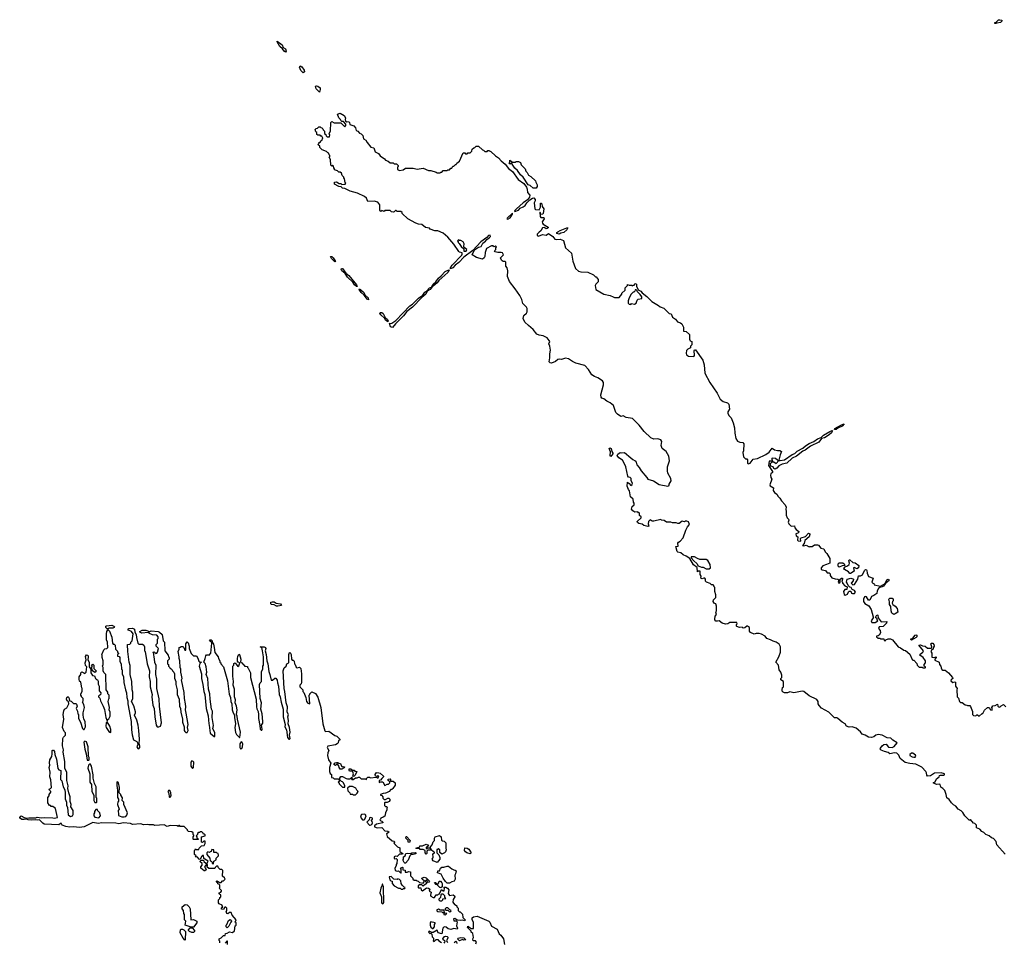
# Model space of a CAD drawing. Extents: x 2029662 to 2246637, y 225654 to 401419.
# Tile 330 of 349: x 2184216 to 2197024, y 311782 to 323783. Entities that reach past the tile are written whole.
import ezdxf

# ---------------------------------------------------------------- set-up
doc = ezdxf.new("R2010")
doc.units = 0

msp = doc.modelspace()

# ---------------------------------------------------------------- linework, layer by layer
at = {"layer": '0CON20XD'}
for points in [[(2196915, 323732), (2196900, 323735), (2196900, 323745), (2196918, 323752), (2196949, 323781), (2196965, 323783), (2196990, 323775), (2196990, 323765), (2196974, 323746), (2196925, 323740), (2196915, 323732)], [(2187675, 323360), (2187655, 323372), (2187636, 323406), (2187600, 323435), (2187563, 323495), (2187564, 323506), (2187630, 323455), (2187642, 323422), (2187674, 323405), (2187684, 323376), (2187675, 323360)], [(2187905, 323092), (2187872, 323122), (2187857, 323165), (2187865, 323182), (2187885, 323172), (2187918, 323128), (2187920, 323105), (2187905, 323092)], [(2188115, 322840), (2188072, 322885), (2188062, 322918), (2188077, 322923), (2188095, 322919), (2188124, 322895), (2188126, 322874), (2188115, 322840)], [(2193982, 315715), (2193935, 315732), (2193913, 315763), (2193865, 315788), (2193835, 315798), (2193795, 315798), (2193771, 315791), (2193723, 315813), (2193711, 315831), (2193710, 315875), (2193685, 315896), (2193674, 315896), (2193647, 315873), (2193625, 315870), (2193615, 315880), (2193578, 315878), (2193545, 315890), (2193540, 315895), (2193540, 315915), (2193550, 315925), (2193545, 315940), (2193455, 315940), (2193427, 315923), (2193395, 315920), (2193352, 315932), (2193315, 315962), (2193295, 315957), (2193271, 315961), (2193260, 315975), (2193260, 315985), (2193262, 316025), (2193278, 316045), (2193272, 316075), (2193280, 316095), (2193278, 316155), (2193270, 316185), (2193255, 316190), (2193238, 316215), (2193240, 316235), (2193270, 316265), (2193272, 316275), (2193272, 316302), (2193258, 316345), (2193260, 316395), (2193250, 316405), (2193250, 316415), (2193235, 316430), (2193215, 316430), (2193198, 316448), (2193150, 316465), (2193138, 316478), (2193138, 316505), (2193128, 316518), (2193115, 316520), (2193095, 316508), (2193075, 316520), (2193080, 316545), (2193068, 316568), (2193068, 316608), (2193045, 316610), (2193032, 316602), (2193028, 316658), (2192981, 316691), (2192933, 316773), (2192885, 316804), (2192845, 316820), (2192815, 316849), (2192777, 316857), (2192767, 316867), (2192751, 316929), (2192780, 316935), (2192778, 316975), (2192784, 316986), (2192809, 317001), (2192845, 317042), (2192883, 317145), (2192904, 317186), (2192927, 317215), (2192915, 317250), (2192895, 317260), (2192875, 317260), (2192865, 317252), (2192835, 317258), (2192795, 317230), (2192775, 317230), (2192755, 317238), (2192708, 317238), (2192685, 317248), (2192628, 317248), (2192597, 317267), (2192563, 317273), (2192555, 317280), (2192465, 317262), (2192445, 317262), (2192415, 317278), (2192394, 317256), (2192389, 317225), (2192400, 317195), (2192388, 317192), (2192335, 317202), (2192311, 317221), (2192268, 317228), (2192252, 317242), (2192250, 317255), (2192298, 317302), (2192300, 317315), (2192280, 317335), (2192280, 317365), (2192275, 317370), (2192265, 317370), (2192255, 317380), (2192218, 317378), (2192190, 317395), (2192176, 317415), (2192181, 317449), (2192207, 317473), (2192208, 317495), (2192200, 317505), (2192197, 317547), (2192160, 317575), (2192150, 317655), (2192133, 317673), (2192118, 317715), (2192122, 317768), (2192145, 317750), (2192165, 317722), (2192183, 317735), (2192189, 317755), (2192170, 317785), (2192168, 317815), (2192155, 317827), (2192134, 317834), (2192126, 317846), (2192099, 317965), (2192076, 318025), (2192057, 318055), (2192010, 318085), (2191988, 318115), (2191997, 318133), (2192025, 318152), (2192045, 318148), (2192082, 318152), (2192166, 318086), (2192191, 318061), (2192220, 318045), (2192237, 318027), (2192238, 318008), (2192242, 317992), (2192275, 317960), (2192302, 317915), (2192375, 317830), (2192387, 317807), (2192460, 317785), (2192535, 317738), (2192646, 317714), (2192662, 317725), (2192665, 317740), (2192691, 317785), (2192686, 317816), (2192648, 317885), (2192641, 317915), (2192642, 317965), (2192669, 318045), (2192659, 318105), (2192624, 318165), (2192575, 318204), (2192567, 318217), (2192561, 318245), (2192568, 318295), (2192557, 318317), (2192515, 318329), (2192465, 318328), (2192424, 318345), (2192337, 318425), (2192275, 318507), (2192185, 318594), (2192105, 318610), (2192065, 318629), (2192035, 318622), (2191990, 318650), (2191972, 318672), (2191940, 318765), (2191898, 318798), (2191852, 318822), (2191815, 318850), (2191790, 318860), (2191778, 318875), (2191776, 318905), (2191811, 319035), (2191809, 319065), (2191797, 319085), (2191735, 319123), (2191692, 319142), (2191660, 319165), (2191613, 319235), (2191565, 319286), (2191452, 319315), (2191405, 319336), (2191355, 319371), (2191315, 319380), (2191265, 319363), (2191236, 319366), (2191215, 319361), (2191184, 319336), (2191133, 319317), (2191115, 319320), (2191101, 319331), (2191110, 319385), (2191110, 319435), (2191122, 319485), (2191113, 319535), (2191098, 319565), (2191113, 319595), (2191105, 319612), (2191075, 319643), (2191025, 319671), (2190975, 319679), (2190943, 319693), (2190895, 319754), (2190835, 319804), (2190788, 319848), (2190765, 319895), (2190774, 319935), (2190808, 319965), (2190819, 319985), (2190818, 320028), (2190809, 320045), (2190761, 320091), (2190746, 320145), (2190720, 320195), (2190662, 320282), (2190585, 320378), (2190562, 320442), (2190566, 320516), (2190557, 320555), (2190538, 320575), (2190538, 320628), (2190527, 320637), (2190505, 320638), (2190492, 320645), (2190482, 320655), (2190472, 320685), (2190507, 320723), (2190495, 320750), (2190477, 320757), (2190435, 320753), (2190400, 320765), (2190390, 320775), (2190410, 320795), (2190410, 320815), (2190417, 320827), (2190406, 320836), (2190385, 320830), (2190375, 320842), (2190355, 320842), (2190288, 320805), (2190272, 320755), (2190268, 320705), (2190257, 320685), (2190235, 320668), (2190160, 320690), (2190103, 320723), (2190129, 320781), (2190145, 320800), (2190185, 320823), (2190219, 320831), (2190240, 320875), (2190277, 320903), (2190294, 320926), (2190322, 320945), (2190340, 320965), (2190335, 320982), (2190315, 320978), (2190291, 320949), (2190215, 320894), (2190108, 320782), (2189995, 320695), (2189927, 320623), (2189881, 320589), (2189850, 320555), (2189821, 320541), (2189821, 320555), (2189842, 320588), (2189965, 320720), (2189972, 320735), (2189970, 320750), (2189938, 320758), (2189928, 320768), (2189865, 320862), (2189785, 320956), (2189725, 321008), (2189655, 321038), (2189615, 321038), (2189555, 321060), (2189545, 321070), (2189495, 321082), (2189445, 321118), (2189405, 321122), (2189370, 321135), (2189265, 321192), (2189192, 321262), (2189190, 321275), (2189175, 321290), (2189125, 321290), (2189115, 321300), (2189105, 321300), (2189087, 321283), (2189075, 321280), (2189053, 321283), (2189035, 321300), (2188965, 321300), (2188955, 321290), (2188925, 321300), (2188915, 321290), (2188900, 321305), (2188900, 321375), (2188875, 321408), (2188825, 321422), (2188745, 321420), (2188725, 321460), (2188700, 321485), (2188610, 321525), (2188515, 321552), (2188445, 321588), (2188415, 321593), (2188397, 321607), (2188365, 321613), (2188310, 321645), (2188312, 321668), (2188335, 321672), (2188373, 321653), (2188392, 321652), (2188405, 321640), (2188448, 321642), (2188460, 321655), (2188450, 321665), (2188440, 321715), (2188430, 321725), (2188430, 321735), (2188410, 321755), (2188400, 321785), (2188385, 321800), (2188365, 321800), (2188348, 321818), (2188312, 321832), (2188310, 321845), (2188300, 321855), (2188298, 321878), (2188285, 321890), (2188275, 321880), (2188262, 321892), (2188260, 321965), (2188240, 321995), (2188250, 322005), (2188250, 322015), (2188240, 322025), (2188238, 322048), (2188222, 322052), (2188205, 322070), (2188152, 322092), (2188122, 322122), (2188118, 322138), (2188102, 322152), (2188100, 322165), (2188110, 322175), (2188112, 322188), (2188128, 322192), (2188132, 322208), (2188148, 322212), (2188160, 322245), (2188150, 322255), (2188148, 322268), (2188135, 322270), (2188125, 322280), (2188095, 322280), (2188082, 322292), (2188080, 322315), (2188070, 322325), (2188060, 322355), (2188072, 322368), (2188088, 322372), (2188105, 322390), (2188125, 322390), (2188132, 322382), (2188148, 322378), (2188160, 322365), (2188162, 322352), (2188180, 322335), (2188180, 322305), (2188198, 322288), (2188202, 322272), (2188215, 322260), (2188245, 322260), (2188250, 322285), (2188240, 322295), (2188240, 322305), (2188260, 322335), (2188262, 322448), (2188275, 322460), (2188305, 322440), (2188395, 322440), (2188445, 322390), (2188460, 322405), (2188460, 322425), (2188428, 322458), (2188405, 322460), (2188392, 322472), (2188390, 322485), (2188368, 322508), (2188350, 322555), (2188385, 322566), (2188436, 322536), (2188454, 322505), (2188448, 322485), (2188452, 322462), (2188465, 322450), (2188473, 322457), (2188496, 322456), (2188506, 322445), (2188511, 322421), (2188563, 322403), (2188584, 322375), (2188594, 322344), (2188615, 322334), (2188635, 322306), (2188657, 322297), (2188678, 322278), (2188690, 322235), (2188717, 322217), (2188734, 322184), (2188784, 322125), (2188821, 322115), (2188838, 322065), (2188884, 322044), (2188905, 322013), (2188963, 321973), (2188975, 321958), (2189010, 321945), (2189035, 321920), (2189075, 321920), (2189085, 321910), (2189118, 321908), (2189140, 321885), (2189140, 321875), (2189130, 321865), (2189130, 321835), (2189155, 321820), (2189205, 321830), (2189235, 321850), (2189335, 321850), (2189385, 321840), (2189465, 321850), (2189535, 321822), (2189565, 321820), (2189635, 321800), (2189645, 321790), (2189685, 321790), (2189695, 321800), (2189705, 321800), (2189725, 321822), (2189775, 321820), (2189785, 321830), (2189805, 321830), (2189825, 321850), (2189835, 321850), (2189840, 321865), (2189855, 321880), (2189865, 321880), (2189885, 321900), (2189895, 321900), (2189900, 321915), (2189938, 321945), (2189985, 322050), (2190005, 322050), (2190015, 322040), (2190035, 322040), (2190045, 322050), (2190075, 322050), (2190098, 322072), (2190102, 322098)], [(2190102, 322098), (2190122, 322118), (2190138, 322122), (2190152, 322138), (2190185, 322140), (2190235, 322090), (2190248, 322088), (2190265, 322070), (2190295, 322070), (2190305, 322080), (2190325, 322080), (2190332, 322072), (2190345, 322070), (2190404, 322014), (2190445, 321988), (2190478, 321948), (2190532, 321902), (2190575, 321847), (2190628, 321808), (2190700, 321705), (2190773, 321653), (2190808, 321605), (2190819, 321579), (2190820, 321535), (2190850, 321500), (2190848, 321475), (2190820, 321440), (2190765, 321402), (2190678, 321325), (2190653, 321295), (2190655, 321290), (2190705, 321304), (2190725, 321333), (2190765, 321348), (2190792, 321368), (2190811, 321399), (2190851, 321439), (2190885, 321462), (2190904, 321464), (2190922, 321445), (2190922, 321428), (2190907, 321403), (2190916, 321325), (2190926, 321316), (2190975, 321310), (2190992, 321345), (2190992, 321398), (2190998, 321398), (2191007, 321387), (2191010, 321355), (2191032, 321325), (2191027, 321263), (2191015, 321252), (2190995, 321250), (2190985, 321280), (2190980, 321275), (2190984, 321224), (2190995, 321212), (2191035, 321210), (2191038, 321195), (2191012, 321155), (2191017, 321135), (2191025, 321122), (2191088, 321085), (2191090, 321075), (2191078, 321065), (2191065, 321064), (2191039, 321079), (2191015, 321076), (2190996, 321035), (2190971, 321019), (2190948, 320995), (2190946, 320975), (2190965, 320969), (2191015, 320987), (2191065, 320979), (2191095, 321000), (2191152, 320965), (2191175, 320927), (2191204, 320924), (2191245, 320930), (2191289, 320909), (2191317, 320815), (2191393, 320745), (2191413, 320643), (2191445, 320547), (2191485, 320514), (2191515, 320503), (2191605, 320498), (2191680, 320465), (2191705, 320440), (2191715, 320440), (2191740, 320405), (2191740, 320375), (2191710, 320345), (2191703, 320327), (2191710, 320275), (2191815, 320212), (2191897, 320197), (2191935, 320180), (2191955, 320170), (2192015, 320170), (2192050, 320215), (2192050, 320225), (2192090, 320265), (2192090, 320295), (2192120, 320325), (2192122, 320338), (2192145, 320330), (2192175, 320330), (2192185, 320320), (2192195, 320330), (2192208, 320332), (2192222, 320348), (2192235, 320350), (2192240, 320345), (2192240, 320315), (2192260, 320270), (2192295, 320252), (2192311, 320231), (2192375, 320181), (2192439, 320119), (2192527, 320067), (2192545, 320050), (2192595, 320030), (2192665, 319960), (2192688, 319958), (2192708, 319915), (2192748, 319888), (2192773, 319853), (2192812, 319842), (2192829, 319829), (2192852, 319785), (2192852, 319732), (2192887, 319727), (2192927, 319687), (2192928, 319628), (2192937, 319607), (2192960, 319595), (2192960, 319555), (2192940, 319535), (2192940, 319515), (2192905, 319496), (2192891, 319479), (2192884, 319445), (2192889, 319425), (2192915, 319405), (2192985, 319400), (2192992, 319415), (2192988, 319482), (2192992, 319488), (2193005, 319490), (2193100, 319355), (2193120, 319295), (2193130, 319185), (2193193, 319065), (2193288, 318925), (2193328, 318845), (2193365, 318818), (2193425, 318800), (2193442, 318782), (2193450, 318715), (2193428, 318682), (2193428, 318665), (2193442, 318635), (2193470, 318605), (2193497, 318537), (2193512, 318475), (2193518, 318405), (2193532, 318335), (2193555, 318302), (2193585, 318288), (2193622, 318282), (2193637, 318267), (2193630, 318175), (2193622, 318155), (2193630, 318095), (2193655, 318070), (2193675, 318070), (2193685, 318060), (2193683, 318015), (2193690, 318005), (2193716, 318014), (2193755, 318067), (2193815, 318076), (2193922, 318128), (2193963, 318157), (2194005, 318208), (2194035, 318190), (2194075, 318180), (2194105, 318180), (2194127, 318167), (2194108, 318125), (2194090, 318055), (2194090, 318050), (2194108, 318048), (2194165, 318058), (2194262, 318128), (2194299, 318141), (2194330, 318170), (2194405, 318210), (2194439, 318241), (2194485, 318270), (2194545, 318297), (2194595, 318332), (2194643, 318347), (2194673, 318377), (2194755, 318427), (2194785, 318438), (2194790, 318435), (2194775, 318408), (2194745, 318382), (2194685, 318344), (2194646, 318334), (2194611, 318289), (2194504, 318236), (2194435, 318184), (2194401, 318169), (2194319, 318105), (2194262, 318078), (2194196, 318014), (2194135, 318000), (2194091, 317979), (2194065, 317949), (2194045, 317936), (2194027, 317945), (2194016, 317966), (2193987, 317977), (2193978, 318005), (2194005, 318030), (2194025, 318030), (2194055, 318012), (2194090, 318050), (2194072, 318052), (2194047, 318077), (2194005, 318079), (2193998, 318075), (2193998, 318065), (2194008, 318042), (2193965, 318040), (2193962, 318012), (2193958, 317985), (2194008, 317905), (2194008, 317895), (2193987, 317875), (2193982, 317858), (2193985, 317830), (2193998, 317805), (2193973, 317733), (2193980, 317720), (2194020, 317695), (2194015, 317660), (2194034, 317634), (2194065, 317610), (2194081, 317581), (2194105, 317560), (2194124, 317524), (2194174, 317474), (2194187, 317443), (2194180, 317415), (2194188, 317385), (2194188, 317338), (2194200, 317305), (2194217, 317287), (2194220, 317275), (2194212, 317245), (2194220, 317225), (2194253, 317193), (2194295, 317200), (2194300, 317175), (2194315, 317150), (2194350, 317125), (2194350, 317115), (2194340, 317105), (2194310, 317095), (2194315, 317070), (2194340, 317055), (2194333, 317013), (2194343, 317003), (2194375, 317000), (2194372, 317035), (2194380, 317045), (2194438, 317062), (2194475, 317104), (2194494, 317095), (2194496, 317085), (2194485, 317057), (2194431, 317009), (2194419, 316971), (2194400, 316945), (2194415, 316940), (2194448, 316948), (2194485, 316928), (2194495, 316932), (2194525, 316930), (2194555, 316950), (2194595, 316950), (2194605, 316948), (2194635, 316908), (2194675, 316900), (2194692, 316862), (2194715, 316838), (2194753, 316775), (2194752, 316715), (2194712, 316698), (2194662, 316678), (2194640, 316655), (2194642, 316635), (2194656, 316626), (2194697, 316617), (2194718, 316588), (2194745, 316590), (2194760, 316575), (2194760, 316555), (2194780, 316525), (2194825, 316508), (2194860, 316505), (2194870, 316495), (2194862, 316465), (2194873, 316453), (2194890, 316465), (2194890, 316505), (2194905, 316520), (2194918, 316518), (2194920, 316505), (2194910, 316475), (2194920, 316465), (2194920, 316455), (2194950, 316420), (2194980, 316405), (2194977, 316373), (2194951, 316369), (2194934, 316346), (2194942, 316305), (2194955, 316298), (2194985, 316310), (2194995, 316340), (2195005, 316350), (2195028, 316348), (2195038, 316325), (2195049, 316319), (2195075, 316321), (2195086, 316335), (2195075, 316359), (2195045, 316370), (2195030, 316395), (2195015, 316400), (2194992, 316422), (2194980, 316455), (2194970, 316465), (2194980, 316505), (2195027, 316517), (2195055, 316510), (2195060, 316505), (2195058, 316485), (2195033, 316453), (2195055, 316432), (2195075, 316438), (2195117, 316505), (2195125, 316550), (2195155, 316548), (2195180, 316560), (2195205, 316620), (2195218, 316632), (2195229, 316629), (2195237, 316617), (2195238, 316585), (2195255, 316540), (2195318, 316518), (2195300, 316465), (2195312, 316452), (2195325, 316450), (2195332, 316432), (2195415, 316416), (2195472, 316448), (2195495, 316499), (2195515, 316506), (2195521, 316501), (2195520, 316485), (2195510, 316475), (2195480, 316450), (2195452, 316415), (2195435, 316404), (2195405, 316399), (2195386, 316385), (2195370, 316355), (2195365, 316320), (2195327, 316293), (2195295, 316280), (2195275, 316232), (2195255, 316233), (2195230, 316275), (2195215, 316281), (2195204, 316275), (2195190, 316245), (2195193, 316215), (2195210, 316190), (2195260, 316160), (2195293, 316113), (2195318, 316015), (2195318, 316002), (2195292, 315965), (2195301, 315941), (2195345, 315942), (2195380, 315965), (2195370, 315975), (2195368, 315988), (2195350, 316005), (2195365, 316040), (2195377, 316037), (2195382, 316002), (2195422, 315952), (2195497, 315955), (2195492, 315935), (2195450, 315890), (2195394, 315886), (2195389, 315865), (2195408, 315838), (2195413, 315807), (2195394, 315776), (2195382, 315768), (2195362, 315765), (2195362, 315755), (2195385, 315740), (2195405, 315740), (2195415, 315730), (2195455, 315730), (2195462, 315712), (2195475, 315700), (2195482, 315718), (2195515, 315728), (2195545, 315730), (2195570, 315715), (2195644, 315624), (2195674, 315614), (2195715, 315580), (2195737, 315577), (2195795, 315530), (2195825, 315460), (2195835, 315450), (2195845, 315450), (2195888, 315408), (2195890, 315385), (2195915, 315360), (2195955, 315360), (2195965, 315350), (2195995, 315350), (2196000, 315355)], [(2190895, 321590), (2190855, 321626), (2190832, 321635), (2190763, 321735), (2190732, 321765), (2190693, 321823), (2190655, 321850), (2190620, 321905), (2190618, 321918), (2190595, 321902), (2190580, 321915), (2190590, 321925), (2190592, 321958), (2190625, 321930), (2190665, 321930), (2190675, 321940), (2190705, 321940), (2190730, 321925), (2190738, 321895), (2190790, 321845), (2190800, 321815), (2190817, 321797), (2190835, 321760), (2190865, 321742), (2190927, 321687), (2190928, 321668), (2190948, 321635), (2190948, 321612), (2190935, 321592), (2190895, 321590)], [(2190565, 321190), (2190595, 321207), (2190627, 321255), (2190628, 321268), (2190555, 321202), (2190551, 321191), (2190565, 321190)], [(2191235, 320993), (2191202, 321002), (2191204, 321015), (2191215, 321025), (2191245, 321043), (2191335, 321077), (2191346, 321076), (2191335, 321048), (2191296, 321014), (2191255, 321006), (2191235, 320993)], [(2189994, 320774), (2190025, 320774), (2190032, 320792), (2189998, 320818), (2189993, 320835), (2189998, 320868), (2189985, 320892), (2189955, 320910), (2189935, 320910), (2189922, 320918), (2189910, 320905), (2189920, 320895), (2189920, 320885), (2189934, 320874), (2189957, 320835), (2189994, 320804), (2189994, 320774)], [(2188315, 320634), (2188272, 320675), (2188257, 320705), (2188275, 320703), (2188294, 320685), (2188321, 320645), (2188322, 320638), (2188315, 320634)], [(2188595, 320311), (2188569, 320335), (2188549, 320369), (2188481, 320435), (2188451, 320481), (2188405, 320517), (2188397, 320535), (2188402, 320548), (2188415, 320545), (2188458, 320488), (2188496, 320456), (2188595, 320335), (2188605, 320312), (2188595, 320311)], [(2189065, 319781), (2189038, 319788), (2189024, 319836), (2189031, 319831), (2189055, 319834), (2189109, 319871), (2189291, 320059), (2189327, 320083), (2189405, 320161), (2189459, 320201), (2189485, 320240), (2189513, 320257), (2189546, 320295), (2189574, 320306), (2189594, 320345), (2189627, 320373), (2189665, 320421), (2189700, 320450), (2189752, 320508), (2189798, 320528), (2189804, 320525), (2189787, 320495), (2189669, 320391), (2189645, 320360), (2189595, 320315), (2189580, 320310), (2189555, 320275), (2189518, 320252), (2189498, 320215), (2189445, 320170), (2189326, 320044), (2189251, 319989), (2189209, 319931), (2189103, 319827), (2189065, 319781)], [(2188755, 320140), (2188735, 320150), (2188698, 320198), (2188656, 320235), (2188631, 320275), (2188635, 320283), (2188655, 320271), (2188688, 320238), (2188710, 320200), (2188747, 320167), (2188755, 320140)], [(2192165, 320080), (2192175, 320090), (2192215, 320082), (2192236, 320095), (2192249, 320135), (2192261, 320149), (2192310, 320155), (2192307, 320177), (2192285, 320210), (2192252, 320242), (2192248, 320258), (2192235, 320270), (2192222, 320268), (2192218, 320252), (2192205, 320240), (2192195, 320240), (2192170, 320215), (2192143, 320167), (2192130, 320125), (2192130, 320095), (2192142, 320082), (2192165, 320080)], [(2189005, 319854), (2188974, 319874), (2188960, 319900), (2188913, 319945), (2188902, 319965), (2188906, 319974), (2188925, 319975), (2188943, 319963), (2188970, 319910), (2189001, 319885), (2189009, 319865), (2189005, 319854)], [(2194813, 318453), (2194821, 318465), (2194905, 318515), (2194940, 318525), (2194913, 318495), (2194859, 318471), (2194835, 318453), (2194813, 318453)], [(2191905, 318102), (2191898, 318115), (2191901, 318161), (2191884, 318205), (2191895, 318213), (2191909, 318205), (2191917, 318165), (2191932, 318145), (2191932, 318135), (2191905, 318102)], [(2193185, 316640), (2193200, 316655), (2193197, 316695), (2193165, 316750), (2193145, 316760), (2193065, 316762), (2193033, 316773), (2192995, 316798), (2192952, 316798), (2192950, 316785), (2192983, 316743), (2193025, 316710), (2193040, 316680), (2193083, 316663), (2193105, 316662), (2193145, 316640), (2193185, 316640)], [(2195025, 316580), (2195015, 316580), (2194995, 316602), (2194945, 316630), (2194938, 316645), (2194952, 316668), (2194985, 316677), (2195004, 316696), (2195009, 316715), (2195000, 316745), (2195005, 316758), (2195016, 316756), (2195055, 316722), (2195085, 316718), (2195130, 316685), (2195127, 316655), (2195105, 316638), (2195077, 316657), (2195060, 316655), (2195072, 316608), (2195025, 316580)], [(2194875, 316662), (2194862, 316675), (2194863, 316707), (2194875, 316720), (2194925, 316720), (2194942, 316705), (2194948, 316682), (2194913, 316677), (2194875, 316662)], [(2195585, 316048), (2195562, 316065), (2195553, 316095), (2195549, 316149), (2195530, 316175), (2195532, 316212), (2195520, 316245), (2195535, 316260), (2195565, 316260), (2195578, 316248), (2195580, 316225), (2195570, 316215), (2195563, 316193), (2195574, 316174), (2195606, 316156), (2195628, 316125), (2195637, 316075), (2195605, 316053), (2195585, 316048)], [(2187575, 316154), (2187555, 316154), (2187525, 316171), (2187492, 316175), (2187481, 316185), (2187484, 316205), (2187500, 316210), (2187525, 316209), (2187554, 316194), (2187610, 316185), (2187620, 316165), (2187575, 316154)], [(2185342, 315065), (2185338, 315265), (2185312, 315292), (2185302, 315315), (2185300, 315355), (2185292, 315375), (2185300, 315395), (2185302, 315445), (2185290, 315485), (2185290, 315515), (2185280, 315525), (2185290, 315535), (2185312, 315588), (2185325, 315600), (2185348, 315602), (2185360, 315615), (2185358, 315685), (2185346, 315716), (2185343, 315795), (2185348, 315825), (2185362, 315848), (2185368, 315848), (2185385, 315830), (2185412, 315752), (2185423, 315673), (2185432, 315662), (2185445, 315660), (2185458, 315648), (2185460, 315595), (2185488, 315568), (2185490, 315555), (2185500, 315545), (2185500, 315535), (2185490, 315525), (2185490, 315505), (2185508, 315498), (2185520, 315485), (2185520, 315435), (2185537, 315405), (2185540, 315335), (2185548, 315325), (2185550, 315275), (2185566, 315235), (2185571, 315161), (2185591, 315065), (2185607, 315025), (2185610, 314965), (2185622, 314925), (2185622, 314885), (2185664, 314655), (2185669, 314545), (2185680, 314480), (2185698, 314415), (2185739, 314395), (2185750, 314375), (2185752, 314355), (2185740, 314325), (2185752, 314302), (2185765, 314300), (2185777, 314315), (2185780, 314335), (2185770, 314365), (2185772, 314425), (2185765, 314535), (2185756, 314605), (2185740, 314670), (2185711, 314735), (2185722, 314765), (2185721, 314781), (2185699, 314859), (2185670, 314915), (2185688, 314952), (2185686, 315035), (2185679, 315065), (2185673, 315173), (2185654, 315265), (2185652, 315382), (2185638, 315425), (2185622, 315565), (2185620, 315655), (2185648, 315662), (2185660, 315675), (2185662, 315688), (2185677, 315703), (2185690, 315795), (2185670, 315825), (2185633, 315843), (2185622, 315855), (2185635, 315862), (2185685, 315867), (2185708, 315855), (2185712, 315815), (2185730, 315785), (2185733, 315745), (2185752, 315675), (2185765, 315660), (2185815, 315660), (2185830, 315645), (2185838, 315625), (2185840, 315575), (2185847, 315563), (2185872, 315405), (2185902, 315312), (2185900, 315235), (2185911, 315175), (2185913, 315105), (2185939, 315005), (2185936, 314975), (2185947, 314865), (2185964, 314825), (2185973, 314713), (2185992, 314605), (2186005, 314586), (2186026, 314584), (2186047, 314595), (2186062, 314635), (2186033, 314855), (2186028, 314948), (2186000, 315085), (2185998, 315205), (2185988, 315265), (2185990, 315385), (2185972, 315415), (2185970, 315475), (2185963, 315483), (2185960, 315535), (2185950, 315555), (2185965, 315560), (2185985, 315540), (2185998, 315542), (2186010, 315555), (2186020, 315605), (2185992, 315632), (2185990, 315655), (2186010, 315675), (2186010, 315725), (2186018, 315735), (2186018, 315755), (2186000, 315775), (2185943, 315783), (2185905, 315800), (2185885, 315810), (2185805, 315802), (2185780, 315815), (2185780, 315825), (2185807, 315843), (2185855, 315844), (2185882, 315835), (2185895, 315820), (2185925, 315833), (2186015, 315825), (2186036, 315816), (2186068, 315785), (2186083, 315703), (2186100, 315685), (2186104, 315574), (2186148, 315518), (2186150, 315495), (2186160, 315485), (2186160, 315465), (2186140, 315445), (2186140, 315405), (2186150, 315395), (2186150, 315375), (2186168, 315358), (2186172, 315342), (2186188, 315338), (2186200, 315325), (2186202, 315312), (2186220, 315295), (2186228, 315275), (2186228, 315218), (2186246, 315176), (2186247, 315135), (2186266, 315066), (2186266, 315006), (2186288, 314945), (2186296, 314855), (2186308, 314825), (2186312, 314775), (2186332, 314685), (2186334, 314645), (2186356, 314585), (2186357, 314537), (2186362, 314525), (2186375, 314510), (2186395, 314510), (2186409, 314535), (2186399, 314575), (2186406, 314616), (2186383, 314763), (2186371, 314805), (2186376, 314845), (2186372, 314882), (2186358, 314955), (2186353, 315033), (2186320, 315195), (2186327, 315215), (2186322, 315255), (2186312, 315295), (2186312, 315335), (2186304, 315355), (2186298, 315445), (2186290, 315475), (2186292, 315495), (2186278, 315565), (2186290, 315595), (2186292, 315618), (2186305, 315620), (2186315, 315630), (2186338, 315628), (2186350, 315615), (2186362, 315582), (2186375, 315580), (2186377, 315665), (2186395, 315690), (2186406, 315676), (2186418, 315635), (2186418, 315605), (2186445, 315540), (2186475, 315510), (2186515, 315510), (2186535, 315480), (2186547, 315437), (2186558, 315428), (2186580, 315425), (2186561, 315409), (2186550, 315375), (2186580, 315275), (2186580, 315215), (2186599, 315135), (2186610, 315045), (2186624, 315005), (2186642, 314825), (2186666, 314726), (2186674, 314625), (2186681, 314605), (2186695, 314502), (2186745, 314460), (2186755, 314460), (2186756, 314465), (2186752, 314512), (2186727, 314557), (2186736, 314604), (2186718, 314705), (2186722, 314788), (2186712, 314815), (2186693, 314943), (2186689, 315015), (2186673, 315075), (2186662, 315215), (2186640, 315265), (2186648, 315295), (2186640, 315365), (2186628, 315408), (2186610, 315425), (2186630, 315475), (2186635, 315510), (2186645, 315520), (2186688, 315522), (2186690, 315535), (2186700, 315545), (2186713, 315673), (2186710, 315685), (2186686, 315705), (2186693, 315715), (2186705, 315718), (2186721, 315705), (2186720, 315685), (2186735, 315660), (2186747, 315617), (2186755, 315550), (2186797, 315497), (2186800, 315475), (2186820, 315445), (2186820, 315425), (2186830, 315415), (2186832, 315402), (2186867, 315367), (2186902, 315242), (2186920, 315185), (2186941, 315011), (2186959, 314965), (2186960, 314915), (2186976, 314885), (2186980, 314805), (2186993, 314765), (2187012, 314735), (2187009, 314705), (2187023, 314625), (2187014, 314575), (2187023, 314513), (2187035, 314486), (2187074, 314444), (2187080, 314445), (2187086, 314516), (2187049, 314685), (2187046, 314725), (2187036, 314746), (2187043, 314805), (2187034, 314855), (2187018, 314898), (2187021, 314935), (2187009, 314975), (2187008, 315075), (2186992, 315125), (2186996, 315175), (2186989, 315245), (2186990, 315375), (2187000, 315385), (2187002, 315408), (2187018, 315418), (2187055, 315370), (2187065, 315380), (2187078, 315415), (2187057, 315427), (2187050, 315440), (2187048, 315475), (2187055, 315500), (2187065, 315532), (2187077, 315527), (2187091, 315465), (2187090, 315425), (2187107, 315417), (2187125, 315390), (2187138, 315388), (2187142, 315372), (2187178, 315368), (2187180, 315355), (2187188, 315348), (2187216, 315286), (2187218, 315228), (2187290, 314945), (2187294, 314845), (2187299, 314819), (2187316, 314786), (2187324, 314744), (2187320, 314695), (2187341, 314601), (2187342, 314555), (2187355, 314541), (2187365, 314542), (2187369, 314555), (2187362, 314605), (2187377, 314633), (2187379, 314655), (2187368, 314755), (2187351, 314815), (2187360, 314895), (2187342, 314955), (2187333, 315137), (2187342, 315158), (2187360, 315175), (2187360, 315305), (2187380, 315335), (2187380, 315375), (2187387, 315385), (2187388, 315495), (2187375, 315575), (2187367, 315617), (2187342, 315625), (2187395, 315627), (2187414, 315615), (2187419, 315605), (2187410, 315575), (2187423, 315525), (2187430, 315445), (2187442, 315405), (2187455, 315305), (2187471, 315265), (2187485, 315190), (2187505, 315190), (2187535, 315218), (2187546, 315216), (2187565, 315190), (2187569, 315155), (2187583, 315115), (2187590, 315005), (2187606, 314975), (2187616, 314905), (2187644, 314815), (2187643, 314713), (2187670, 314615), (2187663, 314585), (2187686, 314545), (2187701, 314445), (2187715, 314426), (2187725, 314424), (2187734, 314435), (2187726, 314475), (2187734, 314515), (2187727, 314577), (2187710, 314625), (2187713, 314665), (2187704, 314715), (2187711, 314745), (2187697, 314775), (2187700, 314845), (2187681, 314895), (2187664, 315045), (2187654, 315084), (2187641, 315315), (2187655, 315350), (2187680, 315375), (2187690, 315405), (2187708, 315412), (2187717, 315423), (2187716, 315525), (2187725, 315552), (2187735, 315550), (2187746, 315525), (2187753, 315463), (2187762, 315452), (2187775, 315450), (2187788, 315438), (2187790, 315405), (2187800, 315395), (2187812, 315362), (2187825, 315350), (2187855, 315360), (2187872, 315342), (2187881, 315275), (2187882, 315165), (2187878, 315142), (2187860, 315125), (2187860, 315105), (2187897, 315067), (2187900, 315045), (2187912, 315032), (2187937, 314967), (2187947, 314915), (2187965, 314892), (2187988, 314882), (2187980, 314995), (2187990, 315005), (2187990, 315015), (2188015, 315040), (2188065, 315020), (2188095, 314970), (2188133, 314835), (2188161, 314625), (2188184, 314534)], [(2185365, 315860), (2185355, 315860), (2185337, 315875), (2185336, 315894), (2185345, 315900), (2185416, 315906), (2185442, 315895), (2185448, 315885), (2185443, 315877), (2185425, 315869), (2185375, 315867), (2185365, 315860)], [(2195815, 315712), (2195803, 315727), (2195835, 315738), (2195865, 315777), (2195875, 315782), (2195885, 315778), (2195887, 315755), (2195877, 315745), (2195815, 315712)], [(2197035, 312930), (2196925, 313050), (2196920, 313095), (2196885, 313130), (2196855, 313140), (2196827, 313167), (2196785, 313182), (2196758, 313208), (2196731, 313221), (2196705, 313252), (2196661, 313271), (2196660, 313305), (2196640, 313325), (2196625, 313330), (2196585, 313380), (2196578, 313372), (2196565, 313370), (2196510, 313425), (2196485, 313470), (2196463, 313493), (2196425, 313512), (2196395, 313552), (2196362, 313572), (2196337, 313597), (2196305, 313640), (2196275, 313660), (2196269, 313705), (2196248, 313755), (2196225, 313784), (2196199, 313799), (2196190, 313835), (2196175, 313840), (2196143, 313833), (2196100, 313855), (2196125, 313870), (2196142, 313908), (2196176, 313934), (2196180, 313950), (2196195, 313957), (2196235, 313954), (2196245, 313962), (2196247, 313975), (2196204, 313986), (2196115, 313984), (2196065, 313948), (2196024, 313944), (2196014, 313954), (2196013, 313985), (2196003, 314005), (2195951, 314061), (2195875, 314098), (2195795, 314107), (2195735, 314122), (2195671, 314171), (2195650, 314215), (2195625, 314240), (2195595, 314247), (2195535, 314232), (2195512, 314252), (2195465, 314262), (2195423, 314283), (2195410, 314295), (2195412, 314305), (2195433, 314337), (2195455, 314356), (2195485, 314361), (2195518, 314318), (2195565, 314317), (2195592, 314328), (2195630, 314375), (2195573, 314413), (2195548, 314438), (2195500, 314440), (2195435, 314478), (2195385, 314484), (2195352, 314478), (2195325, 314453), (2195295, 314448), (2195255, 314451), (2195215, 314478), (2195175, 314488), (2195155, 314520), (2195097, 314567), (2195046, 314586), (2195005, 314582), (2194970, 314595), (2194953, 314623), (2194914, 314644), (2194860, 314695), (2194845, 314702), (2194815, 314700), (2194740, 314775), (2194647, 314827), (2194615, 314860), (2194603, 314885), (2194602, 314915), (2194585, 314942), (2194485, 314990), (2194415, 315043), (2194395, 315050), (2194285, 315028), (2194235, 315038), (2194205, 315028), (2194165, 315028), (2194147, 315037), (2194135, 315050), (2194132, 315065), (2194140, 315095), (2194150, 315105), (2194150, 315175), (2194118, 315198), (2194118, 315212), (2194128, 315225), (2194128, 315255), (2194118, 315295), (2194097, 315325), (2194086, 315385), (2194052, 315425), (2194090, 315495), (2194113, 315555), (2194113, 315625), (2194095, 315662), (2194055, 315687), (2194015, 315698), (2193982, 315715)], [(2196000, 315355), (2196000, 315365), (2195980, 315375), (2195980, 315395), (2196000, 315415), (2195998, 315445), (2195968, 315488), (2195927, 315515), (2195931, 315529), (2195965, 315557), (2195973, 315575), (2195913, 315647), (2195935, 315650), (2195959, 315639), (2195994, 315634), (2196025, 315610), (2196075, 315610), (2196080, 315625), (2196068, 315665), (2196075, 315672), (2196095, 315672), (2196108, 315655), (2196110, 315635), (2196098, 315612), (2196098, 315595), (2196075, 315580), (2196070, 315565), (2196083, 315543), (2196081, 315491), (2196105, 315487), (2196138, 315495), (2196138, 315485), (2196120, 315465), (2196120, 315450), (2196178, 315425), (2196180, 315395), (2196200, 315375), (2196201, 315351), (2196211, 315331), (2196225, 315322), (2196255, 315320), (2196296, 315286), (2196350, 315225), (2196352, 315215), (2196332, 315198), (2196330, 315185), (2196355, 315162), (2196375, 315172), (2196388, 315165), (2196387, 315115), (2196412, 315085), (2196408, 315065), (2196410, 314975), (2196428, 314958), (2196442, 314915), (2196455, 314902), (2196475, 314900), (2196515, 314870), (2196537, 314867), (2196545, 314860), (2196575, 314860), (2196585, 314850), (2196610, 314785), (2196610, 314745), (2196625, 314730), (2196652, 314728), (2196665, 314740), (2196675, 314740), (2196697, 314723), (2196735, 314760), (2196745, 314760), (2196765, 314800), (2196805, 314838), (2196827, 314837), (2196842, 314805), (2196865, 314800), (2196867, 314825), (2196860, 314835), (2196874, 314856), (2196907, 314863), (2196935, 314880), (2196940, 314855), (2196953, 314843), (2196965, 314842), (2196981, 314859), (2197015, 314873), (2197042, 314845)], [(2186820, 311775), (2186817, 311797), (2186810, 311805), (2186810, 311825), (2186835, 311842), (2186865, 311870), (2186888, 311872), (2186892, 311898), (2186915, 311900), (2186945, 311920), (2186985, 311910), (2187008, 311932), (2187020, 311995), (2187030, 312005), (2187030, 312035), (2187020, 312045), (2187030, 312075), (2186980, 312135), (2186968, 312168), (2186945, 312170), (2186925, 312150), (2186910, 312155), (2186902, 312185), (2186910, 312195), (2186910, 312225), (2186898, 312238), (2186882, 312238), (2186865, 312210), (2186842, 312212), (2186842, 312228), (2186860, 312245), (2186850, 312255), (2186850, 312265), (2186812, 312282), (2186800, 312295), (2186800, 312335), (2186818, 312352), (2186820, 312365), (2186830, 312375), (2186830, 312395), (2186812, 312412), (2186810, 312425), (2186830, 312435), (2186840, 312445), (2186840, 312455), (2186810, 312485), (2186820, 312495), (2186820, 312525), (2186808, 312538), (2186792, 312542), (2186788, 312558), (2186770, 312565), (2186785, 312580), (2186815, 312560), (2186835, 312560), (2186855, 312580), (2186868, 312582), (2186887, 312603), (2186879, 312619), (2186853, 312643), (2186852, 312675), (2186860, 312685), (2186857, 312717), (2186845, 312730), (2186825, 312730), (2186802, 312752), (2186795, 312770), (2186775, 312770), (2186760, 312755), (2186755, 312740), (2186675, 312740), (2186650, 312765), (2186660, 312775), (2186660, 312795), (2186645, 312800), (2186620, 312765), (2186630, 312755), (2186640, 312725), (2186625, 312710), (2186615, 312710), (2186572, 312745), (2186570, 312765), (2186590, 312785), (2186590, 312805), (2186560, 312835), (2186575, 312850), (2186605, 312850), (2186612, 312832), (2186635, 312810), (2186655, 312810), (2186668, 312838), (2186622, 312862), (2186612, 312872), (2186605, 312910), (2186595, 312910), (2186582, 312898), (2186565, 312860), (2186552, 312862), (2186528, 312888), (2186500, 312895), (2186510, 312905), (2186490, 312925), (2186490, 312975), (2186500, 312985), (2186502, 312998), (2186515, 312990), (2186545, 312990), (2186552, 313008), (2186582, 313038), (2186615, 313040), (2186630, 313065), (2186627, 313097), (2186613, 313097), (2186595, 313080), (2186580, 313085), (2186580, 313155), (2186630, 313165), (2186628, 313178), (2186615, 313190), (2186605, 313190), (2186602, 313202), (2186585, 313220), (2186565, 313220), (2186555, 313210), (2186545, 313210), (2186530, 313195), (2186528, 313182), (2186510, 313165), (2186520, 313155), (2186522, 313142), (2186540, 313125), (2186535, 313120), (2186475, 313120), (2186470, 313125), (2186470, 313155), (2186480, 313165), (2186480, 313175), (2186470, 313185), (2186470, 313205), (2186455, 313220), (2186412, 313222), (2186400, 313235), (2186400, 313245), (2186355, 313290), (2186305, 313290), (2186295, 313300), (2186285, 313300), (2186275, 313290), (2186265, 313298), (2186175, 313300), (2186135, 313290), (2186095, 313308), (2185975, 313300), (2185955, 313310), (2185895, 313309), (2185874, 313316), (2185825, 313310), (2185792, 313322), (2185685, 313316), (2185655, 313326), (2185565, 313336), (2185505, 313324), (2185465, 313331), (2185285, 313334), (2185235, 313326), (2185165, 313342), (2185055, 313284), (2184995, 313274), (2184915, 313283), (2184865, 313280), (2184815, 313289), (2184768, 313305), (2184755, 313330), (2184725, 313310), (2184535, 313319), (2184515, 313330), (2184475, 313373), (2184445, 313371), (2184425, 313377), (2184365, 313371), (2184325, 313374), (2184305, 313383), (2184275, 313378), (2184245, 313380), (2184225, 313392), (2184216, 313405), (2184220, 313420), (2184233, 313427), (2184275, 313405), (2184305, 313398), (2184335, 313403), (2184425, 313401), (2184445, 313408), (2184495, 313399), (2184535, 313406), (2184645, 313403), (2184665, 313398), (2184708, 313405), (2184682, 313522), (2184645, 313550), (2184625, 313550), (2184615, 313560), (2184602, 313562), (2184580, 313595), (2184580, 313665), (2184600, 313685), (2184600, 313705), (2184620, 313735), (2184620, 313745), (2184602, 313762), (2184600, 313775), (2184618, 313782), (2184628, 313795), (2184620, 313895), (2184608, 313935), (2184612, 313995), (2184597, 314055), (2184608, 314085), (2184603, 314115), (2184608, 314155), (2184632, 314198), (2184640, 314235), (2184640, 314275), (2184645, 314280), (2184655, 314280), (2184668, 314265), (2184672, 314225), (2184696, 314165), (2184712, 314042), (2184725, 314027), (2184750, 314015), (2184748, 313898), (2184762, 313882), (2184782, 313805), (2184803, 313765), (2184809, 313725), (2184807, 313647), (2184826, 313606), (2184826, 313566), (2184837, 313535), (2184848, 313438), (2184875, 313420), (2184903, 313427), (2184910, 313445), (2184910, 313495), (2184882, 313545), (2184883, 313575), (2184873, 313615), (2184873, 313673), (2184854, 313725), (2184842, 313782), (2184847, 313817), (2184829, 313885), (2184830, 313995), (2184804, 314044), (2184802, 314135), (2184782, 314255), (2184784, 314285), (2184772, 314338), (2184778, 314432), (2184785, 314450), (2184810, 314475), (2184810, 314505), (2184793, 314523), (2184772, 314575), (2184788, 314685), (2184783, 314745), (2184788, 314792), (2184800, 314815), (2184829, 314831), (2184854, 314885), (2184850, 314915), (2184835, 314924), (2184823, 314945), (2184828, 314965), (2184845, 314978), (2184860, 314955), (2184862, 314922), (2184885, 314920), (2184915, 314890), (2184945, 314890), (2184955, 314880), (2184962, 314855), (2184950, 314825), (2184967, 314787), (2184970, 314755), (2184980, 314745), (2184980, 314695), (2185007, 314647), (2185033, 314563), (2185045, 314550), (2185055, 314550), (2185070, 314585), (2185068, 314655), (2185052, 314685), (2185040, 314735), (2185040, 314765), (2185058, 314835), (2185050, 314875), (2185032, 314905), (2185040, 314925), (2185040, 314955), (2185020, 314975), (2185020, 314985), (2185010, 314995), (2185010, 315015), (2185030, 315045), (2185030, 315085), (2185023, 315093), (2185010, 315165), (2184995, 315180), (2184988, 315205), (2184990, 315235), (2185010, 315265), (2185010, 315285), (2185022, 315298), (2185048, 315288), (2185055, 315280), (2185068, 315282), (2185080, 315295), (2185090, 315365), (2185073, 315383), (2185069, 315415), (2185080, 315455), (2185072, 315498), (2185085, 315522), (2185100, 315515), (2185106, 315496), (2185102, 315455), (2185118, 315425), (2185120, 315365), (2185140, 315335), (2185140, 315285), (2185162, 315252), (2185188, 315248), (2185202, 315212), (2185215, 315200), (2185228, 315198), (2185237, 315177), (2185238, 315138), (2185250, 315115), (2185250, 315055), (2185270, 315025), (2185268, 315002), (2185252, 314998), (2185240, 314985), (2185240, 314975), (2185258, 314958), (2185268, 314925), (2185303, 314855), (2185319, 314809), (2185334, 314704), (2185352, 314662), (2185358, 314662), (2185362, 314678), (2185375, 314690), (2185392, 314725), (2185392, 314775), (2185380, 314805), (2185382, 314835), (2185368, 314915), (2185373, 314947), (2185380, 314955), (2185380, 314995), (2185360, 315015), (2185360, 315035), (2185342, 315065)], [(2185195, 315290), (2185162, 315312), (2185160, 315335), (2185150, 315345), (2185150, 315355), (2185160, 315365), (2185160, 315375), (2185150, 315385), (2185165, 315400), (2185180, 315385), (2185182, 315342), (2185210, 315315), (2185208, 315302), (2185195, 315290)], [(2185395, 314510), (2185400, 314515), (2185402, 314552), (2185388, 314595), (2185355, 314650), (2185340, 314635), (2185338, 314595), (2185342, 314575), (2185374, 314524), (2185395, 314510)], [(2188184, 314534), (2188195, 314522), (2188237, 314527), (2188315, 314470), (2188340, 314465), (2188380, 314425), (2188378, 314412), (2188362, 314408), (2188360, 314375), (2188347, 314363), (2188325, 314350), (2188225, 314331), (2188214, 314316), (2188239, 314275), (2188222, 314245), (2188221, 314211), (2188234, 314154), (2188262, 314112), (2188246, 314054), (2188246, 314005), (2188255, 313978), (2188270, 313965), (2188272, 313925), (2188295, 313920), (2188305, 313910), (2188358, 313908), (2188370, 313895), (2188370, 313875), (2188360, 313865), (2188370, 313855), (2188370, 313845), (2188415, 313800), (2188445, 313800), (2188447, 313817), (2188428, 313858), (2188415, 313870), (2188402, 313872), (2188380, 313895), (2188380, 313915), (2188395, 313940), (2188415, 313940), (2188461, 313911), (2188478, 313908), (2188515, 313908), (2188538, 313928), (2188540, 313915), (2188530, 313905), (2188535, 313900), (2188555, 313900), (2188585, 313920), (2188605, 313920), (2188625, 313930), (2188635, 313930), (2188658, 313908), (2188715, 313910), (2188725, 313900), (2188732, 313918), (2188745, 313930), (2188765, 313930), (2188775, 313922), (2188855, 313930), (2188865, 313920), (2188878, 313922), (2188888, 313938), (2188875, 313950), (2188865, 313940), (2188842, 313942), (2188840, 313965), (2188855, 313990), (2188887, 313987), (2188905, 313980), (2188950, 313945), (2188950, 313935), (2188928, 313912), (2188908, 313892), (2188890, 313885), (2188892, 313862), (2188915, 313870), (2188938, 313868), (2188965, 313820), (2188995, 313840), (2189015, 313840), (2189030, 313855), (2189030, 313870), (2189010, 313885), (2189010, 313905), (2189035, 313910), (2189040, 313905), (2189040, 313880), (2189075, 313880), (2189100, 313855), (2189098, 313825), (2189069, 313781), (2189055, 313770), (2189045, 313770), (2189020, 313745), (2188988, 313728), (2188975, 313720), (2188945, 313718), (2188910, 313705), (2188910, 313695), (2188925, 313690), (2188940, 313675), (2188940, 313655), (2188955, 313640), (2188975, 313640), (2189005, 313658), (2189017, 313657), (2189030, 313645), (2189030, 313625), (2189020, 313615), (2188995, 313600), (2188965, 313600), (2188960, 313595), (2188962, 313562), (2188975, 313550), (2188988, 313548), (2189000, 313535), (2188990, 313525), (2188990, 313505), (2188974, 313466), (2188966, 313424), (2188945, 313408), (2188912, 313398), (2188910, 313385), (2188900, 313375), (2188912, 313362), (2188928, 313358), (2188940, 313345), (2188940, 313335), (2188855, 313320), (2188830, 313295), (2188832, 313285), (2188865, 313269), (2188927, 313277), (2188965, 313230), (2189005, 313227), (2189022, 313215), (2188988, 313192), (2188995, 313160), (2189062, 313102), (2189088, 313098), (2189090, 313085), (2189082, 313072), (2189130, 313025), (2189160, 313010), (2189162, 312962), (2189200, 312935), (2189195, 312930), (2189155, 312930), (2189125, 312900), (2189105, 312903), (2189086, 312894), (2189085, 312872), (2189095, 312868), (2189115, 312872), (2189127, 312857), (2189122, 312808), (2189112, 312795), (2189112, 312775), (2189097, 312745), (2189102, 312715), (2189125, 312708), (2189145, 312710), (2189175, 312680), (2189180, 312685), (2189180, 312735), (2189170, 312745), (2189195, 312760), (2189200, 312755), (2189200, 312725), (2189228, 312718), (2189232, 312692), (2189257, 312693), (2189275, 312702), (2189298, 312698), (2189300, 312645), (2189330, 312615), (2189330, 312605), (2189345, 312590), (2189375, 312590), (2189385, 312580), (2189398, 312578), (2189418, 312558), (2189465, 312550), (2189480, 312575), (2189450, 312605), (2189448, 312615), (2189475, 312630), (2189505, 312620), (2189548, 312575), (2189535, 312560), (2189522, 312562), (2189515, 312590), (2189502, 312588), (2189490, 312575), (2189510, 312555), (2189505, 312540), (2189495, 312540), (2189465, 312512), (2189445, 312530), (2189415, 312530), (2189400, 312515), (2189400, 312495), (2189405, 312490), (2189435, 312490), (2189438, 312465), (2189455, 312452), (2189508, 312492), (2189535, 312488), (2189550, 312475), (2189540, 312445), (2189570, 312435), (2189558, 312395), (2189563, 312383), (2189593, 312363), (2189610, 312365), (2189632, 312398), (2189655, 312400), (2189665, 312410), (2189678, 312412), (2189702, 312468), (2189725, 312450), (2189738, 312452), (2189740, 312485), (2189732, 312498), (2189757, 312497), (2189780, 312485), (2189800, 312465), (2189790, 312415), (2189805, 312390), (2189855, 312400), (2189872, 312385), (2189876, 312374), (2189853, 312337), (2189848, 312305), (2189872, 312272), (2189885, 312270), (2189900, 312255), (2189902, 312242), (2189920, 312225), (2189920, 312195), (2189935, 312180), (2189945, 312180), (2189976, 312146), (2189980, 312105), (2190010, 312075), (2190005, 312060), (2189975, 312068), (2189945, 312064), (2189905, 312070), (2189875, 312090), (2189860, 312085), (2189862, 312062), (2189895, 312060), (2189907, 312047), (2189897, 311995), (2189910, 311965), (2189907, 311953), (2189865, 311963), (2189825, 311948), (2189789, 311959), (2189765, 311980), (2189745, 311983), (2189731, 311979), (2189720, 311965), (2189705, 311890), (2189660, 311905), (2189645, 311940), (2189595, 311910), (2189575, 311910), (2189542, 311928), (2189533, 311913), (2189553, 311893), (2189565, 311900), (2189578, 311888), (2189580, 311855), (2189600, 311835), (2189600, 311815), (2189592, 311802), (2189607, 311793), (2189635, 311820), (2189655, 311820), (2189670, 311800), (2189701, 311781)], [(2185115, 314150), (2185120, 314155), (2185120, 314185), (2185110, 314205), (2185108, 314325), (2185085, 314390), (2185065, 314400), (2185052, 314385), (2185062, 314295), (2185080, 314235), (2185093, 314153), (2185115, 314150)], [(2187088, 314298), (2187105, 314302), (2187116, 314324), (2187119, 314365), (2187110, 314380), (2187095, 314388), (2187081, 314365), (2187078, 314315), (2187088, 314298)], [(2195845, 314188), (2195865, 314192), (2195872, 314205), (2195868, 314215), (2195835, 314244), (2195815, 314242), (2195796, 314225), (2195795, 314213), (2195825, 314194), (2195845, 314188)], [(2185215, 313600), (2185220, 313605), (2185220, 313655), (2185210, 313665), (2185210, 313805), (2185188, 313848), (2185170, 313915), (2185172, 313962), (2185150, 314075), (2185140, 314085), (2185138, 314098), (2185125, 314100), (2185110, 314085), (2185100, 314045), (2185128, 313975), (2185130, 313865), (2185150, 313835), (2185153, 313743), (2185180, 313695), (2185180, 313625), (2185195, 313600), (2185215, 313600)], [(2186465, 314042), (2186476, 314054), (2186479, 314125), (2186473, 314135), (2186455, 314141), (2186442, 314125), (2186442, 314075), (2186465, 314042)], [(2188384, 314034), (2188370, 314055), (2188367, 314077), (2188348, 314098), (2188342, 314098), (2188325, 314080), (2188300, 314095), (2188320, 314115), (2188335, 314120), (2188355, 314120), (2188365, 314110), (2188388, 314108), (2188400, 314075), (2188415, 314060), (2188425, 314070), (2188440, 314065), (2188438, 314052), (2188405, 314034), (2188384, 314034)], [(2188555, 313940), (2188550, 313945), (2188560, 313975), (2188548, 313998), (2188535, 314010), (2188505, 314010), (2188500, 314015), (2188502, 314038), (2188525, 314040), (2188545, 314020), (2188565, 314020), (2188575, 314010), (2188600, 314005), (2188580, 313955), (2188565, 313942), (2188555, 313940)], [(2185575, 313412), (2185595, 313420), (2185610, 313435), (2185620, 313465), (2185570, 313575), (2185570, 313605), (2185550, 313625), (2185552, 313662), (2185530, 313695), (2185530, 313705), (2185510, 313725), (2185516, 313796), (2185500, 313855), (2185485, 313870), (2185480, 313865), (2185480, 313825), (2185482, 313785), (2185490, 313775), (2185490, 313665), (2185500, 313645), (2185500, 313615), (2185493, 313607), (2185490, 313575), (2185508, 313515), (2185498, 313495), (2185500, 313445), (2185503, 313433), (2185543, 313413), (2185575, 313412)], [(2188555, 313700), (2188585, 313702), (2188605, 313720), (2188620, 313745), (2188601, 313761), (2188587, 313787), (2188545, 313810), (2188505, 313810), (2188480, 313785), (2188482, 313752), (2188508, 313728), (2188515, 313710), (2188545, 313710), (2188555, 313700)], [(2186175, 313668), (2186186, 313685), (2186181, 313725), (2186175, 313747), (2186155, 313762), (2186142, 313745), (2186156, 313716), (2186160, 313675), (2186165, 313668), (2186175, 313668)], [(2185245, 313402), (2185268, 313425), (2185260, 313465), (2185232, 313492), (2185228, 313508), (2185205, 313510), (2185190, 313485), (2185190, 313465), (2185180, 313455), (2185180, 313425), (2185195, 313410), (2185245, 313402)], [(2188695, 313377), (2188705, 313383), (2188722, 313425), (2188715, 313440), (2188705, 313450), (2188660, 313445), (2188648, 313425), (2188658, 313395), (2188677, 313377), (2188695, 313377)], [(2188775, 313304), (2188798, 313312), (2188807, 313335), (2188802, 313355), (2188790, 313365), (2188790, 313375), (2188806, 313384), (2188807, 313395), (2188785, 313407), (2188767, 313403), (2188762, 313375), (2188732, 313345), (2188765, 313307), (2188775, 313304)], [(2189645, 312820), (2189595, 312840), (2189580, 312865), (2189590, 312875), (2189592, 312888), (2189588, 312932), (2189610, 312945), (2189610, 312955), (2189592, 312962), (2189572, 312982), (2189565, 313000), (2189560, 313000), (2189558, 312982), (2189525, 312980), (2189512, 312968), (2189510, 312935), (2189505, 312930), (2189490, 312945), (2189488, 312978), (2189465, 312988), (2189425, 312990), (2189415, 313000), (2189375, 313000), (2189370, 313005), (2189393, 313017), (2189415, 313020), (2189422, 313038), (2189455, 313038), (2189505, 313058), (2189532, 313045), (2189518, 313022), (2189502, 313018), (2189502, 313002), (2189515, 313000), (2189525, 313010), (2189545, 313010), (2189560, 313000), (2189560, 313025), (2189581, 313049), (2189592, 313088), (2189610, 313105), (2189612, 313135), (2189622, 313155), (2189675, 313172), (2189700, 313155), (2189702, 313112), (2189715, 313100), (2189738, 313098), (2189760, 313075), (2189758, 313005), (2189762, 312985), (2189755, 312960), (2189740, 312945), (2189705, 312930), (2189682, 312952), (2189680, 312985), (2189665, 313000), (2189655, 312990), (2189642, 312988), (2189640, 312945), (2189668, 312918), (2189680, 312885), (2189680, 312865), (2189645, 312820)], [(2189285, 313080), (2189270, 313085), (2189268, 313108), (2189240, 313135), (2189242, 313158), (2189248, 313158), (2189297, 313107), (2189285, 313080)], [(2186735, 312802), (2186742, 312838), (2186770, 312855), (2186772, 312878), (2186800, 312905), (2186802, 312915), (2186798, 312938), (2186785, 312940), (2186775, 312950), (2186742, 312952), (2186740, 312985), (2186715, 312990), (2186708, 312962), (2186695, 312960), (2186685, 312950), (2186662, 312958), (2186650, 312945), (2186650, 312925), (2186690, 312875), (2186692, 312842), (2186708, 312838), (2186720, 312825), (2186720, 312805), (2186735, 312802)], [(2189235, 312810), (2189225, 312810), (2189215, 312820), (2189200, 312855), (2189210, 312865), (2189210, 312895), (2189230, 312905), (2189240, 312935), (2189255, 312942), (2189295, 312938), (2189315, 312947), (2189365, 312950), (2189370, 312945), (2189367, 312933), (2189335, 312922), (2189308, 312922), (2189290, 312905), (2189268, 312852), (2189235, 312810)], [(2190075, 312932), (2190034, 312944), (2190015, 312958), (2190003, 312975), (2190005, 313010), (2190036, 313006), (2190058, 312995), (2190087, 312947), (2190075, 312932)], [(2189805, 312550), (2189775, 312552), (2189755, 312572), (2189724, 312614), (2189698, 312668), (2189650, 312685), (2189655, 312710), (2189677, 312713), (2189688, 312745), (2189705, 312760), (2189735, 312760), (2189775, 312772), (2189795, 312772), (2189835, 312738), (2189864, 312724), (2189882, 312722), (2189892, 312712), (2189886, 312674), (2189878, 312655), (2189880, 312605), (2189868, 312575), (2189835, 312570), (2189805, 312550)], [(2188935, 312284), (2188945, 312286), (2188952, 312298), (2188952, 312375), (2188946, 312425), (2188948, 312505), (2188935, 312540), (2188930, 312540), (2188932, 312525), (2188913, 312485), (2188902, 312425), (2188922, 312375), (2188924, 312295), (2188935, 312284)], [(2189195, 312472), (2189208, 312482), (2189225, 312482), (2189228, 312495), (2189215, 312500), (2189192, 312525), (2189178, 312548), (2189172, 312582), (2189155, 312600), (2189135, 312608), (2189125, 312600), (2189083, 312603), (2189047, 312637), (2189020, 312635), (2189030, 312595), (2189045, 312580), (2189060, 312575), (2189062, 312545), (2189088, 312515), (2189145, 312488), (2189167, 312487), (2189180, 312475), (2189195, 312472)], [(2189695, 312490), (2189680, 312495), (2189648, 312528), (2189632, 312532), (2189612, 312558), (2189625, 312560), (2189642, 312542), (2189655, 312540), (2189670, 312555), (2189672, 312578), (2189688, 312578), (2189707, 312557), (2189710, 312545), (2189710, 312505), (2189695, 312490)], [(2189705, 312320), (2189720, 312335), (2189722, 312348), (2189760, 312350), (2189748, 312368), (2189747, 312387), (2189725, 312410), (2189705, 312410), (2189692, 312398), (2189690, 312365), (2189670, 312345), (2189670, 312335), (2189682, 312322), (2189705, 312320)], [(2186475, 311980), (2186445, 311980), (2186370, 312005), (2186378, 312055), (2186360, 312075), (2186360, 312145), (2186350, 312155), (2186348, 312195), (2186330, 312215), (2186330, 312245), (2186368, 312272), (2186395, 312270), (2186418, 312245), (2186432, 312215), (2186442, 312072), (2186475, 312078), (2186520, 312055), (2186520, 312035), (2186475, 311980)], [(2189755, 312140), (2189770, 312155), (2189742, 312162), (2189738, 312198), (2189685, 312200), (2189665, 312212), (2189642, 312205), (2189643, 312193), (2189653, 312183), (2189705, 312180), (2189715, 312170), (2189728, 312168), (2189732, 312142), (2189755, 312140)], [(2189805, 312180), (2189825, 312182), (2189830, 312195), (2189812, 312202), (2189785, 312230), (2189765, 312230), (2189750, 312215), (2189752, 312202), (2189765, 312198), (2189785, 312200), (2189805, 312180)], [(2186915, 311970), (2186900, 311985), (2186900, 312005), (2186910, 312015), (2186930, 312065), (2186955, 312080), (2186968, 312068), (2186970, 312055), (2186960, 312045), (2186938, 311992), (2186915, 311970)], [(2189595, 311960), (2189610, 311985), (2189610, 312015), (2189620, 312025), (2189620, 312035), (2189565, 312050), (2189553, 312037), (2189553, 312003), (2189565, 311980), (2189585, 311960), (2189595, 311960)], [(2190148, 311762), (2190160, 311785), (2190145, 311800), (2190113, 311803), (2190110, 311825), (2190120, 311845), (2190110, 311895), (2190090, 311915), (2190088, 311928), (2190040, 311975), (2190045, 311990), (2190055, 311980), (2190065, 311980), (2190085, 311960), (2190117, 311963), (2190118, 312045), (2190100, 312075), (2190102, 312098), (2190120, 312115), (2190165, 312120), (2190318, 312058), (2190331, 312045), (2190355, 311993), (2190425, 311952), (2190454, 311894), (2190476, 311876), (2190507, 311825), (2190521, 311755)], [(2186365, 311810), (2186343, 311835), (2186304, 311905), (2186308, 311942), (2186318, 311952), (2186335, 311952), (2186350, 311945), (2186372, 311922), (2186370, 311815), (2186365, 311810)], [(2186475, 311910), (2186455, 311910), (2186423, 311923), (2186410, 311935), (2186410, 311945), (2186435, 311970), (2186458, 311968), (2186490, 311935), (2186488, 311922), (2186475, 311910)], [(2186920, 311755), (2186920, 311795), (2186915, 311800), (2186888, 311772)], [(2189738, 311772), (2189748, 311782), (2189750, 311795), (2189725, 311812), (2189721, 311829), (2189741, 311859), (2189755, 311863), (2189778, 311858), (2189787, 311847), (2189786, 311835), (2189768, 311805), (2189772, 311792), (2189785, 311780)], [(2189869, 311781), (2189888, 311798), (2189897, 311787), (2189900, 311765)], [(2189935, 311803), (2189910, 311825), (2189920, 311835), (2189955, 311843), (2189995, 311840), (2190020, 311815), (2189995, 311810), (2189975, 311818), (2189935, 311803)]]:
    msp.add_lwpolyline(points, dxfattribs=at)

doc.saveas('drawing.dxf')
